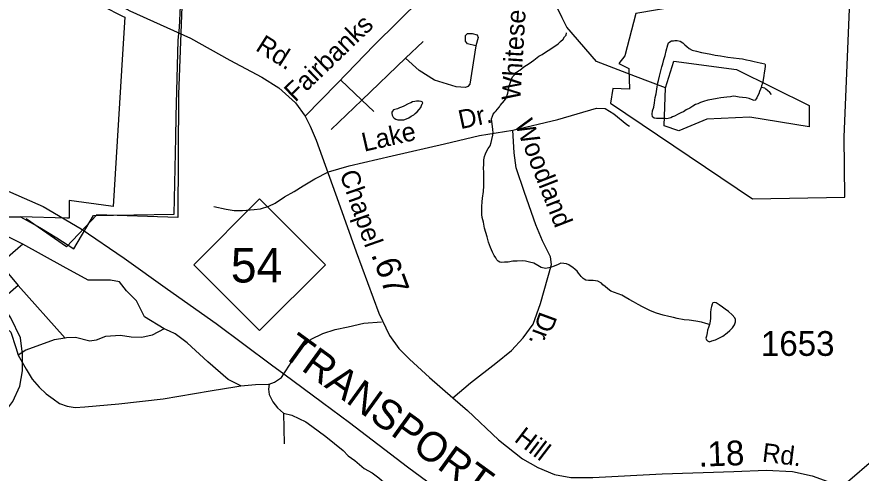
# Model space of a CAD drawing. Extents: x 2001466 to 2224147, y 644118 to 847247.
# Drawn here: x 2056321 to 2060590, y 745804 to 748109 of the extents above; entities that cross this region are included whole.
import ezdxf

# ---------------------------------------------------------------- set-up
doc = ezdxf.new("R2010")
doc.units = 0
for name, color, linetype in [('Exist Boundary Political City Limit New', 7, 'Continuous'), ('Exist Boundary Political City Limit New Hole', 7, 'Continuous'), ('Exist Boundary Political City Limit Old', 7, 'Continuous'), ('Exist Hydrographic Misc Water Feature', 7, 'Continuous'), ('Exist Railroad Mainline', 7, 'Continuous'), ('Exist Railroad Mainline Label', 7, 'Continuous'), ('Exist Road Non-System Type 51', 7, 'Continuous'), ('Exist Road Non-System Type 51 Label', 7, 'Continuous'), ('Exist Road Primary NC Attributed', 7, 'Continuous'), ('Exist Road Primary NC Label', 7, 'Continuous'), ('Exist Road Primary NC Service Mileage Hundredths English Label', 7, 'Continuous'), ('Exist Road Primary NC Shield CELL', 7, 'Continuous'), ('Exist Road Primary NC Shield Number Label', 7, 'Continuous'), ('Exist Road Secondary Type 51 Label', 7, 'Continuous'), ('Exist Road Secondary Type 51 Number Label', 7, 'Continuous'), ('Map Preparation Boundary City Limit Buffer Line', 7, 'Continuous')]:
    doc.layers.add(name, color=color, linetype=linetype)

msp = doc.modelspace()

# ---------------------------------------------------------------- linework, layer by layer
at = {"layer": 'Exist Boundary Political City Limit New'}
for points in [[(2056339, 747098.3), (2056436.9, 747044.7), (2056522.8, 746993.3), (2056608.4, 746937.9), (2056708.8, 747106.4), (2057115.4, 747112.5), (2057124.4, 747500), (2057125.6, 747605.5), (2057137, 747991.3), (2057142.8, 748055.8), (2057168.1, 748596.4), (2057174.8, 748736.8), (2057631.9, 748728.2), (2057916, 748730.2), (2058058.8, 748731.3)], [(2056070.6, 747098.1), (2056339, 747098.3)]]:
    msp.add_lwpolyline(points, dxfattribs=at)
at = {"layer": 'Exist Boundary Political City Limit New Hole'}
msp.add_lwpolyline([(2060507.9, 747198.3), (2060503.1, 747503.7), (2060535.1, 748271), (2060466.5, 748300.4), (2059449.6, 748125.8), (2059394.8, 747912.1), (2059364.9, 747873.4), (2059415.4, 747847.6), (2059418.6, 747744.5), (2059334.6, 747746.6), (2059323.1, 747672.6), (2060040.6, 747190.4), (2060507.9, 747198.3)], dxfattribs=at)
at = {"layer": 'Exist Boundary Political City Limit Old'}
for points in [[(2058055.8, 748738.6), (2057176.7, 748740.4), (2057138.7, 747717.2), (2057134.5, 747095.6), (2056724.6, 747108.3), (2056571.1, 746946.7)], [(2056571.1, 746946.7), (2056368.4, 747089.2)]]:
    msp.add_lwpolyline(points, dxfattribs=at)
at = {"layer": 'Exist Hydrographic Misc Water Feature'}
msp.add_line((2059600.9, 747751.4), (2059448.9, 747808.8), dxfattribs=at)
for points in [[(2059077.2, 748105.1), (2059042, 748176.3), (2059100, 748381.8), (2059075, 748490.6), (2058942.1, 748641), (2058941.8, 748641.9)], [(2059448.9, 747808.8), (2059251.1, 747883.3), (2059101, 748057), (2059077.2, 748105.1)], [(2058725, 747608), (2058728.7, 747617.9), (2058736.7, 747628.1), (2058744.9, 747634.1), (2058748.8, 747642), (2058761.1, 747654), (2058765, 747662.3), (2058786.7, 747686.2), (2058794.7, 747698), (2058798.6, 747708.4), (2058802.5, 747724.4), (2058806.8, 747742.4), (2058812.5, 747764.3), (2058818.5, 747784.5), (2058822.6, 747796.4), (2058828.3, 747808.1), (2058834.5, 747814.1), (2058840.6, 747820), (2058846.2, 747828.5), (2058856.4, 747836.3), (2058864.4, 747840.4), (2058884.5, 747856.4), (2058910.3, 747874.4), (2058934.3, 747890.6), (2058960.2, 747910.6), (2058976.4, 747918.7), (2058998.1, 747934.4), (2059015.9, 747944.8), (2059031.9, 747956.5), (2059046.1, 747964.5), (2059058.2, 747972.8), (2059070.3, 747984.8), (2059082.2, 747996.8), (2059090, 748008.6), (2059098.2, 748016.7), (2059100.2, 748028.9)], [(2059562.4, 747775.5), (2059564.5, 747787.7), (2059570.2, 747809.6), (2059576.3, 747835.8), (2059582.5, 747857.6), (2059586.6, 747871.6), (2059592.3, 747893.8), (2059598.3, 747913.6), (2059604.2, 747937.5), (2059611.8, 747967.6), (2059616.1, 747977.9), (2059622.3, 747983.8), (2059630.1, 747987.5), (2059640.3, 747987.6), (2059648.3, 747989.6), (2059660.2, 747989.9), (2059673.9, 747985.7), (2059687.9, 747977.9), (2059697.7, 747967.9), (2059708, 747959.9), (2059720.3, 747949.9), (2059735.9, 747941.8), (2059758, 747936.1), (2059782, 747930), (2059802.1, 747926.1), (2059830, 747920.2), (2059851.9, 747916.1), (2059878, 747912.2), (2059916.1, 747906.4), (2059972.3, 747898.3), (2059990.1, 747896.4), (2060010.4, 747892.5), (2060028.1, 747888.6), (2060048.2, 747884.4), (2060064, 747880.7), (2060078.3, 747876.6), (2060088.2, 747874.7), (2060102.3, 747872.5), (2060104.1, 747868.6), (2060103.9, 747860.5), (2060102.3, 747844.5), (2060100, 747826.6), (2060098.2, 747812.7), (2060094.1, 747790.6), (2060090.2, 747774.6), (2060086.5, 747760.5), (2060084.5, 747752.7)], [(2059600.9, 747751.4), (2059643, 747885.1), (2059960, 747842.6), (2060326, 747661.2), (2060327, 747552.9), (2060027, 747601.7), (2059810.1, 747593), (2059668, 747533.6), (2059593, 747558.1), (2059600.9, 747751.4)], [(2060084.5, 747752.7), (2060080.4, 747744.4), (2060076.3, 747732.4), (2060072.2, 747720.5), (2060066.4, 747708.8), (2060062.5, 747700.4), (2060058.6, 747694.6), (2060054.5, 747688.7), (2060048.8, 747686.7), (2060034.8, 747692.5), (2060022.7, 747696.3), (2060008.6, 747700.5), (2059990.1, 747702.5), (2059972.7, 747704.3), (2059956.3, 747706.4), (2059942.4, 747708.5), (2059928.6, 747706.1), (2059910.6, 747704.4), (2059894.6, 747702.4), (2059880.6, 747700.4), (2059862.4, 747696.3), (2059834.5, 747692), (2059814.8, 747688.1), (2059792.5, 747682.2), (2059776.7, 747676), (2059764.6, 747670.2), (2059752.5, 747665.9), (2059738.3, 747657.9), (2059722.8, 747648.1), (2059704.7, 747639.9), (2059690.8, 747629.8), (2059680.7, 747625.7), (2059664.5, 747618), (2059646.7, 747607.7), (2059636.6, 747604), (2059626.6, 747599.8), (2059620.8, 747597.9), (2059606.5, 747594), (2059598.9, 747595.9), (2059586.8, 747595.7), (2059572.9, 747595.8), (2059555, 747595.7), (2059542.5, 747597.5), (2059534.7, 747603.6), (2059532.7, 747617.7), (2059534.5, 747633.7), (2059540.9, 747653.8), (2059544.6, 747675.6), (2059548.5, 747701.7), (2059552.8, 747719.8), (2059558.7, 747755.7), (2059562.4, 747775.5)], [(2060136.1, 747716.8), (2060128.5, 747726.6), (2060116.7, 747736.9), (2060108.5, 747744.6), (2060102.5, 747748.8), (2060094.7, 747750.7), (2060084.5, 747752.7)], [(2058276.7, 747657.3), (2058264.8, 747653.4), (2058254.8, 747649.2), (2058244.7, 747645.1), (2058232.6, 747641.2), (2058224.6, 747639.2), (2058220.7, 747633.3), (2058216.8, 747627), (2058217.1, 747621.3), (2058219.1, 747613.3), (2058223, 747603.3), (2058228.7, 747597.2), (2058236.9, 747593.1), (2058247, 747589.2), (2058256.8, 747589.3), (2058267.1, 747589.4), (2058276.7, 747589.1), (2058291.1, 747593.4), (2058303.2, 747599.3), (2058315.1, 747607.2), (2058327.2, 747613.5), (2058334.8, 747621.3), (2058345, 747629.5), (2058354.6, 747641.4), (2058362.8, 747651.5), (2058366.5, 747661.5), (2058370.8, 747669.4), (2058372.9, 747673.5), (2058370.8, 747679.5), (2058364.7, 747681.3), (2058354.8, 747683.6), (2058340.9, 747683.3), (2058332.9, 747681.2), (2058320.6, 747679.4), (2058312.8, 747675.3), (2058306.9, 747673.4), (2058299.1, 747669.3), (2058276.7, 747657.3)], [(2059822.6, 746554.3), (2059804.6, 746560.3), (2059782.4, 746566.1), (2059754.5, 746572.3), (2059720.9, 746576.3), (2059694.9, 746578.2), (2059658.8, 746586.1), (2059640.7, 746590), (2059616.5, 746596.1), (2059588.2, 746602.1), (2059554.6, 746611.6), (2059524.5, 746623.9), (2059504.8, 746633.8), (2059484.3, 746643.8), (2059462.5, 746655.6), (2059438.5, 746669.8), (2059416.2, 746681.7), (2059396.5, 746693.6), (2059380.3, 746703.4), (2059360.6, 746709.6), (2059342.4, 746717.3), (2059324.1, 746723.6), (2059308.3, 746735.4), (2059294.6, 746747.2), (2059284.3, 746755.2), (2059276.4, 746763.3), (2059258.1, 746773.4), (2059246.2, 746775.2), (2059234.1, 746777), (2059224.3, 746777.3), (2059210.3, 746777), (2059198.4, 746779.2), (2059190, 746783.3), (2059184.3, 746787), (2059174, 746797.1), (2059168.3, 746804.9), (2059160.1, 746815), (2059154.6, 746824.8), (2059144.3, 746832.9), (2059132, 746843.2), (2059124, 746848.9), (2059112.3, 746856.8), (2059100.2, 746861), (2059086.5, 746862.7), (2059071.9, 746864.9), (2059058.2, 746858.9), (2059038.3, 746849), (2059018.4, 746842.6), (2058994, 746838.6), (2058972.3, 746842.7), (2058954.2, 746852.7), (2058934.1, 746864.7), (2058912.2, 746870.5), (2058892.1, 746874.3), (2058876.3, 746876.3), (2058850.5, 746874.6), (2058828.3, 746874.3), (2058804.1, 746870.2), (2058785.9, 746870.2), (2058772.3, 746868.2), (2058762.3, 746870.5), (2058753.9, 746874.2), (2058747.9, 746882.4), (2058742, 746892.2), (2058734.2, 746904.4), (2058726.2, 746920.2), (2058715.7, 746944.1), (2058706.1, 746970.3), (2058698.1, 746998.3), (2058692, 747020.3), (2058685.8, 747042.3), (2058679.7, 747072), (2058673.5, 747096.1), (2058672.1, 747110.1), (2058671.9, 747134.1), (2058671.9, 747152), (2058673.7, 747174), (2058675.8, 747194), (2058679.4, 747226.2), (2058681.5, 747255.9), (2058681.5, 747283.9), (2058681.5, 747309.9), (2058681.7, 747326.1), (2058679.7, 747343.8), (2058681.1, 747365.9), (2058681.1, 747386.2), (2058685.4, 747404.2), (2058691.1, 747418), (2058697.3, 747432.1), (2058703, 747444.2), (2058713.1, 747458.1), (2058719.2, 747474.2), (2058723.1, 747490.2), (2058727.2, 747512.3), (2058729.3, 747524.1), (2058727.2, 747540.3), (2058725.2, 747556), (2058722.7, 747580.3), (2058720.9, 747594), (2058725, 747608)], [(2059822.6, 746554.3), (2059818.5, 746540.3), (2059812.4, 746526.3), (2059810.9, 746512.3), (2059807, 746496.3), (2059805, 746486.5), (2059807, 746478.4), (2059812.8, 746472.3), (2059822.8, 746468.3), (2059834.9, 746472.2), (2059853, 746478.4), (2059870.8, 746486.6), (2059890.7, 746496.6), (2059912.6, 746512.7), (2059926.4, 746524.4), (2059938.5, 746538.4), (2059948.5, 746552.7), (2059954.7, 746568.4), (2059954.3, 746574.5), (2059954.5, 746580.6), (2059950.8, 746588.5), (2059936.8, 746604.4), (2059918.6, 746620.5), (2059902.8, 746632.3), (2059888.2, 746642.6), (2059872.4, 746654.3), (2059856.2, 746664.5), (2059848.4, 746666.5), (2059840.5, 746664.4), (2059836.6, 746658.5), (2059832.5, 746646.2), (2059830.4, 746632.3), (2059828.8, 746616.3), (2059828.8, 746598.4), (2059828.4, 746586.3), (2059826.9, 746572.3), (2059822.6, 746554.3)]]:
    msp.add_lwpolyline(points, dxfattribs=at)
at = {"layer": 'Exist Railroad Mainline'}
msp.add_lwpolyline([(2056051.9, 747326), (2056454.4, 747151.7), (2056646, 747037.8), (2056863, 746889.4), (2057081.8, 746732.9), (2057328.3, 746559.8), (2057608.1, 746352.1), (2057670.6, 746305.8), (2057866.1, 746160.8), (2058002.1, 746060), (2058295.5, 745836), (2058559.6, 745642.6), (2058607, 745607.9), (2058796, 745469.8), (2058985.3, 745333.9), (2059286.7, 745111.7), (2059462.1, 744984.1), (2059463.1, 744983.4), (2059527.8, 744935.5)], dxfattribs=at)
at = {"layer": 'Exist Road Non-System Type 51'}
for p, q in [((2056327.7, 746752.5), (2056160, 746609.3)), ((2056327.7, 746752.5), (2056565.4, 746486.4)), ((2057669.7, 746106.7), (2057673.1, 745952.6))]:
    msp.add_line(p, q, dxfattribs=at)
for points in [[(2057777.8, 747607), (2057940.5, 747773.2), (2058127.2, 747966.5), (2058487.6, 748323.2), (2058621.2, 748453.6)], [(2058642.2, 747962.4), (2058599.9, 747972.2), (2058588.5, 747986.8), (2058588.5, 748014.5), (2058599.9, 748025.9), (2058622.7, 748025.9), (2058648.7, 748017.8), (2058653.6, 748004.7), (2058642.2, 747962.4)], [(2058285.8, 747900.5), (2058375.3, 747985.2)], [(2058642.2, 747962.4), (2058611.3, 747768.6), (2058601.5, 747757.2), (2058588.5, 747752.3), (2058541.3, 747755.6), (2058432.3, 747789.8), (2058354.2, 747838.6), (2058285.8, 747900.5)], [(2058285.8, 747900.5), (2058064.5, 747688.8)], [(2058064.5, 747688.8), (2057957.9, 747791.3)], [(2058064.5, 747688.8), (2057909.9, 747540.6)], [(2058064.5, 747688.8), (2058126.3, 747631.8)], [(2058828.8, 747536.5), (2059055.7, 747591.2), (2059252.1, 747647.6), (2059295.5, 747646), (2059339, 747620.2), (2059404.9, 747565.5), (2059418.5, 747556.7)], [(2057896, 747326.3), (2058000.6, 747356.1), (2058217.7, 747407.7), (2058482.9, 747468.3), (2058660.1, 747509.7), (2058828.8, 747536.5)], [(2058525.3, 746184.6), (2058614.8, 746260.2), (2058741.9, 746359.2), (2058821.6, 746423.6), (2058881.1, 746488.1), (2058931, 746557.3), (2058968, 746660.4), (2059023.5, 746858.9), (2059018.7, 746896.7), (2058978.5, 746977.2), (2058944.7, 747057.8), (2058886.7, 747222), (2058845.7, 747347.2), (2058835.3, 747422.1), (2058828.8, 747536.5)], [(2056350.3, 746961), (2056187.2, 747042.5), (2056096.6, 747074.3), (2056055.9, 747119.6), (2056006, 747142.2), (2055707, 747260.1), (2055580.2, 747309.9), (2055453.4, 747341.7), (2055285.7, 747359.8), (2055145.3, 747355.3), (2054878, 747341.7), (2054796.5, 747368.8), (2054710.4, 747364.3), (2054615.3, 747377.9), (2054560.9, 747364.3), (2054497.5, 747350.7), (2054329.9, 747346.2)], [(2057316.8, 747150.7), (2057378.7, 747137.7), (2057419.4, 747131.2), (2057461.7, 747131.2), (2057520.3, 747136.1), (2057552.8, 747139.3), (2057595.1, 747152.4), (2057626, 747168.6), (2057673.2, 747199.6), (2057723.7, 747227.3), (2057767.6, 747255), (2057827.8, 747290.8), (2057896, 747326.3)], [(2055991.8, 745809.3), (2056228.5, 746071.6), (2056300.5, 746166.8), (2056336.5, 746243.9), (2056349.3, 746321.1), (2056349.3, 746406), (2056339.1, 746488.3), (2056290.2, 746588.6), (2056213.1, 746704.3), (2056082, 746830.3), (2055979.2, 746907.5), (2055848.2, 746982.1), (2055696.5, 747043.8), (2055591.1, 747069.5), (2055519.2, 747072.1), (2055452.4, 747059.2), (2055375.2, 747015.5), (2055280.2, 746933.2)], [(2056350.3, 746961), (2056237.1, 746861.3), (2056327.7, 746752.5)], [(2057066.1, 746532.7), (2056966.4, 746593.9), (2056925.6, 746675.4), (2056875.8, 746725.3), (2056839.6, 746770.6), (2056794.3, 746779.7), (2056681, 746779.7), (2056554.2, 746847.7), (2056350.3, 746961)], [(2056160, 746609.3), (2056181, 746597.3), (2056239.9, 746561), (2056289.7, 746515.7), (2056315.9, 746438.9), (2056327.6, 746399.5)], [(2057670.6, 746305.8), (2057677.1, 746316.3), (2057699.7, 746350.3), (2057726.9, 746397.8), (2057767.7, 746443.2), (2057808.4, 746481.7), (2057867.3, 746508.9), (2057930.7, 746529.3), (2057996.4, 746542.9), (2058075.7, 746561), (2058164, 746567.8)], [(2057066.1, 746532.7), (2057004.9, 746501), (2056952.8, 746489.6), (2056898.5, 746491.9), (2056844.1, 746498.7), (2056769.3, 746494.2), (2056721.8, 746476), (2056690.1, 746471.5), (2056617.6, 746489.6), (2056572.3, 746487.4), (2056565.4, 746486.4)], [(2057452.5, 746244.5), (2057390, 746276.6), (2057285.8, 746367.3), (2057181.6, 746462.4), (2057120.4, 746507.8), (2057093.2, 746521.3), (2057066.1, 746532.7)], [(2056565.4, 746486.4), (2056508.9, 746478.3), (2056366.2, 746426.2), (2056327.6, 746399.5)], [(2056327.6, 746399.5), (2056367.5, 746329.5), (2056398.5, 746278.8), (2056433.7, 746238.1), (2056469, 746205.4), (2056504.5, 746178.7), (2056536, 746156), (2056575.7, 746143.2), (2056615.6, 746136.4), (2056663.7, 746139.4), (2056836, 746153.9), (2057060.5, 746179.3), (2057298.2, 746220), (2057433, 746242.6), (2057452.5, 746244.5)], [(2057596.4, 746254.2), (2057622.7, 746264.2), (2057658.9, 746286.8), (2057670.6, 746305.8)], [(2057452.5, 746244.5), (2057527, 746251.7), (2057592.7, 746252.8), (2057596.4, 746254.2)], [(2057596.4, 746254.2), (2057593.8, 746227.9), (2057596.1, 746200.7), (2057614.2, 746164.4), (2057638, 746133.9), (2057669.7, 746106.7)], [(2057669.7, 746106.7), (2057711.6, 746097.6), (2057781.8, 746063.6), (2057812.5, 746041.1)], [(2057812.5, 746041.1), (2057883.7, 745988.8), (2057969.8, 745918.6), (2057996.5, 745891.1), (2058029, 745868.6), (2058076.3, 745827.9), (2058117, 745805.3), (2058151, 745780.4), (2058200.9, 745737.3), (2058225.8, 745723.7), (2058305, 745682.9), (2058404.7, 745628.5), (2058437.1, 745607.9)]]:
    msp.add_lwpolyline(points, dxfattribs=at)
at = {"layer": 'Exist Road Primary NC Attributed'}
for points in [[(2056789.8, 748198.8), (2056892.8, 748140.4), (2057198.5, 748001.5), (2057398, 747890.4), (2057559, 747805), (2057645.9, 747750.3), (2057729.5, 747674.6), (2057777.8, 747607)], [(2057777.8, 747607), (2057804.4, 747557), (2057834.9, 747485.8), (2057947.6, 747172.6), (2058036.1, 746921.4), (2058150.3, 746613), (2058205, 746500.3), (2058251.7, 746434.2), (2058306.4, 746379.5), (2058407, 746286.9), (2058525.3, 746184.6)], [(2058525.3, 746184.6), (2058598.5, 746120.6), (2058755.4, 745971.7), (2058876.9, 745875.9), (2058954.1, 745832.4), (2059038.6, 745797.4), (2059122.3, 745781.3), (2059233.3, 745782.9), (2059583.3, 745799.8), (2059945.3, 745813.1), (2060109.5, 745819.5), (2060243, 745813.1), (2060342.8, 745790.5), (2060421.7, 745761.5), (2060461.4, 745742.1)], [(2060486, 745730.1), (2060689.6, 745905.3), (2060834.8, 746032.1)]]:
    msp.add_lwpolyline(points, dxfattribs=at)
at = {"layer": 'Exist Road Primary NC Shield CELL'}
msp.add_lwpolyline([(2057215.4, 746857), (2057548.4, 747190), (2057881.4, 746857), (2057548.4, 746524)], close=True, dxfattribs=at)
at = {"layer": 'Map Preparation Boundary City Limit Buffer Line'}
for points in [[(2056339, 747098.3), (2056436.9, 747044.7), (2056522.8, 746993.3), (2056608.4, 746937.9), (2056708.8, 747106.4), (2057115.4, 747112.5), (2057124.4, 747500), (2057125.6, 747605.5), (2057137, 747991.3), (2057142.8, 748055.8), (2057168.1, 748596.4), (2057174.8, 748736.8), (2057631.9, 748728.2), (2057916, 748730.2), (2058058.8, 748731.3)], [(2056298.1, 748395.8), (2056335, 748376.9), (2056388.5, 748349.6), (2056556.8, 748264.2), (2056711, 748185.8), (2056755.5, 748163.2), (2056855.6, 748112.2), (2056866, 748107), (2056854.9, 747921.3), (2056808.4, 747150.7), (2056796.4, 747152.3), (2056585.4, 747180.8), (2056585.5, 747163.2), (2056585.9, 747092.2), (2056573.5, 747092.5), (2056339, 747098.3)], [(2060507.9, 747198.3), (2060503.1, 747503.7), (2060535.1, 748271), (2060466.5, 748300.4), (2059449.6, 748125.8), (2059394.8, 747912.1), (2059364.9, 747873.4), (2059415.4, 747847.6), (2059418.6, 747744.5), (2059334.6, 747746.6), (2059323.1, 747672.6), (2060040.6, 747190.4), (2060507.9, 747198.3)], [(2056070.6, 747098.1), (2056339, 747098.3)], [(2056339, 747098.3), (2056070.6, 747098.1)]]:
    msp.add_lwpolyline(points, dxfattribs=at)

# ---------------------------------------------------------------- texts
at = {"layer": 'Exist Railroad Mainline Label'}
msp.add_text('TRANSPORTATION', height=150, rotation=324.093, dxfattribs=at).set_placement((2057654.1, 746399.6))
at = {"layer": 'Exist Road Non-System Type 51 Label'}
for s, rotation, p in [('Whitesedge', 86.5521, (2058866.2, 747685.5)), ('Fairbanks', 43.8291, (2057728, 747675.2)), ('Dr.', 12.0687, (2058564.2, 747541.6)), ('Woodland', 291.307, (2058836.5, 747569.9)), ('Lake', 12.8652, (2058076.5, 747427.6)), ('Dr.', 249.8992, (2058965.5, 746625.3))]:
    msp.add_text(s, height=95, rotation=rotation, dxfattribs=at).set_placement(p)
at = {"layer": 'Exist Road Primary NC Label'}
msp.add_text('Rd.', height=95, rotation=327.6431, dxfattribs=at).set_placement((2057522.5, 747942.9))
at = {"layer": 'Exist Road Primary NC Service Mileage Hundredths English Label'}
for s, rotation, p in [('.67', 290.3291, (2058110.5, 746909.3)), ('.18', 2.2473, (2059769, 745836.2))]:
    msp.add_text(s, height=125, rotation=rotation, dxfattribs=at).set_placement(p)
at = {"layer": 'Exist Road Primary NC Shield Number Label'}
msp.add_text('54', height=175, dxfattribs=at).set_placement((2057402.5, 746767.3))
at = {"layer": 'Exist Road Secondary Type 51 Label'}
for s, rotation, p in [('Chapel', 289.3148, (2057951.2, 747317.3)), ('Hill', 322.5747, (2058830.6, 745968.2)), ('Rd.', 352.8717, (2060085.7, 745862.8))]:
    msp.add_text(s, height=95, rotation=rotation, dxfattribs=at).set_placement(p)
at = {"layer": 'Exist Road Secondary Type 51 Number Label'}
msp.add_text('1653', height=125, dxfattribs=at).set_placement((2060083.1, 746396.6))

doc.saveas('drawing.dxf')
